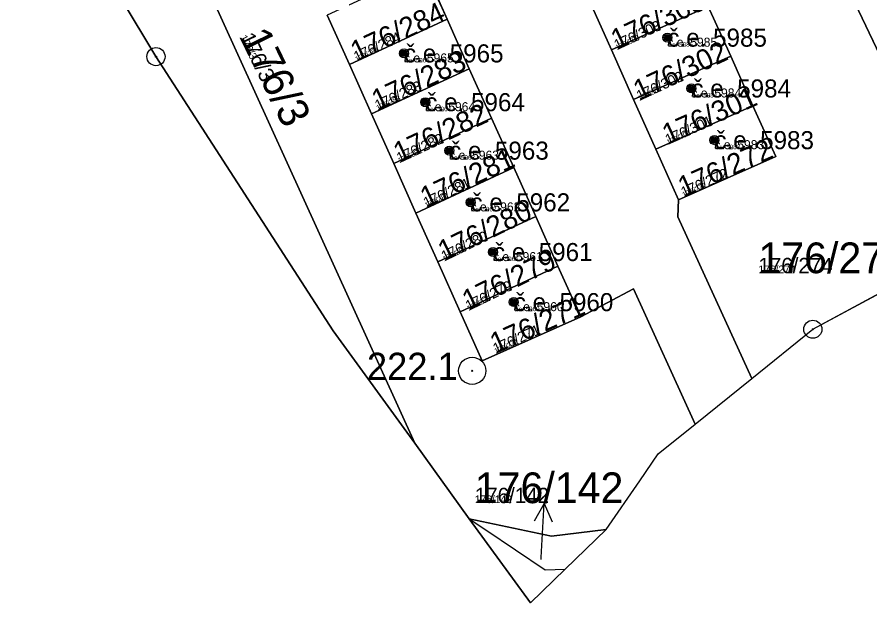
# Model space of a CAD drawing. Extents: x -759873 to -758487, y -975024 to -973516.
# Drawn here: x -759808.84 to -759761.69, y -975024.44 to -974992.03 of the extents above; entities that cross this region are included whole.
import ezdxf

# ---------------------------------------------------------------- set-up
doc = ezdxf.new("R2010")
doc.units = 0
for name, color, linetype in [('KAT_01_hranice KU', 7, 'Continuous'), ('KAT_02_hranice parcel', 7, 'Continuous'), ('KAT_03_1000_st čísla parcelní', 7, 'Continuous'), ('KAT_03_1000_čísla parcelní', 7, 'Continuous'), ('KAT_03_1000_čísla popisná', 7, 'Continuous'), ('KAT_03_250_st čísla parcelní', 7, 'Continuous'), ('KAT_03_250_čísla parcelní', 7, 'Continuous'), ('KAT_03_250_čísla popisná', 7, 'Continuous'), ('KAT_03_500_st čísla parcelní', 7, 'Continuous'), ('KAT_03_500_čísla parcelní', 7, 'Continuous'), ('KAT_03_500_čísla popisná', 7, 'Continuous'), ('KAT_04_vnitřní kresba', 7, 'Continuous'), ('KAT_07_1000_značky budov', 7, 'Continuous'), ('KAT_07_250_značky budov', 7, 'Continuous'), ('KAT_07_500_značky budov', 7, 'Continuous'), ('KAT_11_značky bodu BP', 7, 'Continuous'), ('KAT_12_pomocná šipka', 7, 'Continuous'), ('KAT_14_plocha_budovy', 7, 'Continuous'), ('KAT_14_plocha_pozemek', 7, 'Continuous')]:
    doc.layers.add(name, color=color, linetype=linetype)

msp = doc.modelspace()

# ---------------------------------------------------------------- linework, layer by layer
at = {"layer": 'KAT_01_hranice KU'}
msp.add_lwpolyline([(-759805, -974987.81), (-759801.16, -974994.22), (-759791.36, -975009.38), (-759786.86, -975015.6), (-759783.84, -975019.78), (-759780.46, -975024.44), (-759778.54, -975022.58), (-759776.27, -975020.38), (-759774.41, -975017.68), (-759773.4, -975016.2), (-759771.35, -975014.55), (-759768.22, -975012.02), (-759764.85, -975009.3), (-759756.15, -975004.6)], dxfattribs=at)
at = {"layer": 'KAT_02_hranice parcel'}
for p, q in [((-759776.67, -974961.64), (-759756.15, -975004.6)), ((-759786.29, -974989.41), (-759785.07, -974992.14)), ((-759775.98, -974993.84), (-759777.21, -974991.09)), ((-759770.63, -974991.44), (-759775.98, -974993.84)), ((-759770.63, -974991.44), (-759769.39, -974994.19)), ((-759790.47, -974994.66), (-759791.7, -974991.92)), ((-759785.07, -974992.14), (-759790.47, -974994.66)), ((-759785.07, -974992.14), (-759783.84, -974994.89)), ((-759774.76, -974996.59), (-759775.98, -974993.84)), ((-759791.36, -975009.38), (-759801.16, -974994.22)), ((-759769.39, -974994.19), (-759774.76, -974996.59)), ((-759769.39, -974994.19), (-759768.16, -974996.94)), ((-759789.25, -974997.39), (-759790.47, -974994.66)), ((-759783.84, -974994.89), (-759789.25, -974997.39)), ((-759783.84, -974994.89), (-759782.61, -974997.62)), ((-759773.53, -974999.34), (-759774.76, -974996.59)), ((-759768.16, -974996.94), (-759773.53, -974999.34)), ((-759788.02, -975000.13), (-759789.25, -974997.39)), ((-759782.61, -974997.62), (-759788.02, -975000.13)), ((-759782.61, -974997.62), (-759781.38, -975000.36)), ((-759773.53, -974999.34), (-759772.28, -975002.14)), ((-759786.79, -975002.87), (-759788.02, -975000.13)), ((-759781.38, -975000.36), (-759786.79, -975002.87)), ((-759781.38, -975000.36), (-759780.17, -975003.06)), ((-759785.58, -975005.57), (-759786.79, -975002.87)), ((-759780.17, -975003.06), (-759785.58, -975005.57)), ((-759780.17, -975003.06), (-759778.94, -975005.81)), ((-759764.85, -975009.3), (-759756.15, -975004.6)), ((-759784.34, -975008.33), (-759785.58, -975005.57)), ((-759778.94, -975005.81), (-759784.34, -975008.33)), ((-759777.68, -975008.62), (-759778.94, -975005.81)), ((-759786.86, -975015.6), (-759791.36, -975009.38)), ((-759768.22, -975012.02), (-759764.85, -975009.3)), ((-759771.35, -975014.55), (-759768.22, -975012.02)), ((-759783.84, -975019.78), (-759786.86, -975015.6)), ((-759776.27, -975020.38), (-759774.41, -975017.68)), ((-759780.46, -975024.44), (-759783.84, -975019.78))]:
    msp.add_line(p, q, dxfattribs=at)
for points in [[(-759801.16, -974994.22), (-759805, -974987.81), (-759808.84, -974973.45), (-759808.44, -974968.47)], [(-759786.86, -975015.6), (-759801.9, -974982.51), (-759808.44, -974968.47)], [(-759772.28, -975002.14), (-759766.9, -974999.74), (-759768.16, -974996.94)], [(-759768.22, -975012.02), (-759772.32, -975003.09), (-759772.28, -975002.14)], [(-759771.35, -975014.55), (-759774.76, -975007.06), (-759777.68, -975008.62)], [(-759777.68, -975008.62), (-759783.13, -975011.04), (-759784.34, -975008.33)], [(-759774.41, -975017.68), (-759773.4, -975016.2), (-759771.35, -975014.55)], [(-759783.84, -975019.78), (-759779.3, -975020.74), (-759776.27, -975020.38)], [(-759780.46, -975024.44), (-759778.54, -975022.58), (-759776.27, -975020.38)]]:
    msp.add_lwpolyline(points, dxfattribs=at)
at = {"layer": 'KAT_03_1000_čísla popisná'}
for centre in [(-759772.89, -974993.17), (-759787.45, -974994.04), (-759771.56, -974995.98), (-759786.27, -974996.74), (-759770.29, -974998.84), (-759784.95, -974999.42), (-759783.77, -975002.28), (-759782.53, -975005.03), (-759781.38, -975007.8)]:
    msp.add_circle(centre, 0.25, dxfattribs=at)
at = {"layer": 'KAT_03_250_čísla popisná'}
for centre in [(-759772.89, -974993.17), (-759787.45, -974994.04), (-759771.56, -974995.98), (-759786.27, -974996.74), (-759770.29, -974998.84), (-759784.95, -974999.42), (-759783.77, -975002.28), (-759782.53, -975005.03), (-759781.38, -975007.8)]:
    msp.add_circle(centre, 0.0625, dxfattribs=at)
at = {"layer": 'KAT_03_500_čísla popisná'}
for centre in [(-759772.89, -974993.17), (-759787.45, -974994.04), (-759771.56, -974995.98), (-759786.27, -974996.74), (-759770.29, -974998.84), (-759784.95, -974999.42), (-759783.77, -975002.28), (-759782.53, -975005.03), (-759781.38, -975007.8)]:
    msp.add_circle(centre, 0.125, dxfattribs=at)
at = {"layer": 'KAT_04_vnitřní kresba'}
for p, q in [((-759783.84, -975019.78), (-759782.93, -975020.4)), ((-759782.93, -975020.4), (-759779.64, -975022.61)), ((-759779.64, -975022.61), (-759778.54, -975022.58))]:
    msp.add_line(p, q, dxfattribs=at)
at = {"layer": 'KAT_07_1000_značky budov'}
for centre in [(-759772.897, -974993.169), (-759787.457, -974994.039), (-759771.567, -974995.979), (-759786.277, -974996.739), (-759770.297, -974998.839), (-759784.957, -974999.419), (-759783.777, -975002.279), (-759782.537, -975005.029), (-759781.387, -975007.799)]:
    msp.add_circle(centre, 0.175, dxfattribs=at)
at = {"layer": 'KAT_07_250_značky budov'}
for centre in [(-759772.892, -974993.17), (-759787.452, -974994.04), (-759771.562, -974995.98), (-759786.272, -974996.74), (-759770.292, -974998.84), (-759784.952, -974999.42), (-759783.772, -975002.28), (-759782.532, -975005.03), (-759781.382, -975007.8)]:
    msp.add_circle(centre, 0.0437, dxfattribs=at)
at = {"layer": 'KAT_07_500_značky budov'}
for centre in [(-759772.893, -974993.17), (-759787.453, -974994.04), (-759771.563, -974995.98), (-759786.273, -974996.74), (-759770.293, -974998.84), (-759784.953, -974999.42), (-759783.773, -975002.28), (-759782.533, -975005.03), (-759781.383, -975007.8)]:
    msp.add_circle(centre, 0.0875, dxfattribs=at)
at = {"layer": 'KAT_11_značky bodu BP'}
for centre, radius in [((-759801.16, -974994.22), 0.5), ((-759801.16, -974994.22), 0.0303), ((-759764.85, -975009.3), 0.5), ((-759764.85, -975009.3), 0.0303), ((-759783.68, -975011.6), 0.75), ((-759783.68, -975011.6), 0.03)]:
    msp.add_circle(centre, radius, dxfattribs=at)
at = {"layer": 'KAT_12_pomocná šipka'}
for p, q in [((-759779.703, -975018.933), (-759780.255, -975019.907)), ((-759779.86, -975021.93), (-759779.703, -975018.933)), ((-759779.703, -975018.933), (-759779.255, -975019.959)), ((-759779.87, -975022.04), (-759779.86, -975021.93))]:
    msp.add_line(p, q, dxfattribs=at)
at = {"layer": 'KAT_14_plocha_budovy'}
for points in [[(-759775.98, -974993.84), (-759770.63, -974991.44), (-759771.86, -974988.69), (-759777.21, -974991.09)], [(-759786.29, -974989.41), (-759791.7, -974991.92), (-759790.47, -974994.66), (-759785.07, -974992.14)], [(-759775.98, -974993.84), (-759774.76, -974996.59), (-759769.39, -974994.19), (-759770.63, -974991.44)], [(-759790.47, -974994.66), (-759789.25, -974997.39), (-759783.84, -974994.89), (-759785.07, -974992.14)], [(-759774.76, -974996.59), (-759773.53, -974999.34), (-759768.16, -974996.94), (-759769.39, -974994.19)], [(-759783.84, -974994.89), (-759789.25, -974997.39), (-759788.02, -975000.13), (-759782.61, -974997.62)], [(-759772.28, -975002.14), (-759766.9, -974999.74), (-759768.16, -974996.94), (-759773.53, -974999.34)], [(-759788.02, -975000.13), (-759786.79, -975002.87), (-759781.38, -975000.36), (-759782.61, -974997.62)], [(-759786.79, -975002.87), (-759785.58, -975005.57), (-759780.17, -975003.06), (-759781.38, -975000.36)], [(-759785.58, -975005.57), (-759784.34, -975008.33), (-759778.94, -975005.81), (-759780.17, -975003.06)], [(-759784.34, -975008.33), (-759783.13, -975011.04), (-759777.68, -975008.62), (-759778.94, -975005.81)]]:
    msp.add_lwpolyline(points, close=True, dxfattribs=at)
at = {"layer": 'KAT_14_plocha_pozemek'}
for points in [[(-759770.63, -974991.44), (-759769.39, -974994.19), (-759768.16, -974996.94), (-759766.9, -974999.74), (-759772.28, -975002.14), (-759772.32, -975003.09), (-759768.22, -975012.02), (-759764.85, -975009.3), (-759756.15, -975004.6), (-759776.67, -974961.64)], [(-759801.9, -974982.51), (-759786.86, -975015.6), (-759783.84, -975019.78), (-759779.3, -975020.74), (-759776.27, -975020.38), (-759774.41, -975017.68), (-759773.4, -975016.2), (-759771.35, -975014.55), (-759774.76, -975007.06), (-759777.68, -975008.62), (-759783.13, -975011.04), (-759784.34, -975008.33), (-759785.58, -975005.57), (-759786.79, -975002.87), (-759788.02, -975000.13), (-759789.25, -974997.39), (-759790.47, -974994.66), (-759791.7, -974991.92)], [(-759786.29, -974989.41), (-759785.07, -974992.14), (-759783.84, -974994.89), (-759782.61, -974997.62), (-759781.38, -975000.36), (-759780.17, -975003.06), (-759778.94, -975005.81), (-759777.68, -975008.62), (-759774.76, -975007.06), (-759771.35, -975014.55), (-759768.22, -975012.02), (-759772.32, -975003.09), (-759772.28, -975002.14), (-759773.53, -974999.34), (-759774.76, -974996.59), (-759775.98, -974993.84), (-759777.21, -974991.09)]]:
    msp.add_lwpolyline(points, dxfattribs=at)
for points in [[(-759753.64, -975003.86), (-759752.46, -975003.34), (-759756.88, -974995.21), (-759749.8, -974991.38), (-759760.85, -974979.26), (-759776.67, -974961.64), (-759756.15, -975004.6)], [(-759805, -974987.81), (-759801.16, -974994.22), (-759791.36, -975009.38), (-759786.86, -975015.6), (-759801.9, -974982.51), (-759808.44, -974968.47), (-759808.84, -974973.45)], [(-759777.21, -974991.09), (-759775.98, -974993.84), (-759770.63, -974991.44), (-759771.86, -974988.69)], [(-759791.7, -974991.92), (-759790.47, -974994.66), (-759785.07, -974992.14), (-759786.29, -974989.41)], [(-759775.98, -974993.84), (-759774.76, -974996.59), (-759769.39, -974994.19), (-759770.63, -974991.44)], [(-759790.47, -974994.66), (-759789.25, -974997.39), (-759783.84, -974994.89), (-759785.07, -974992.14)], [(-759774.76, -974996.59), (-759773.53, -974999.34), (-759768.16, -974996.94), (-759769.39, -974994.19)], [(-759789.25, -974997.39), (-759788.02, -975000.13), (-759782.61, -974997.62), (-759783.84, -974994.89)], [(-759766.9, -974999.74), (-759768.16, -974996.94), (-759773.53, -974999.34), (-759772.28, -975002.14)], [(-759788.02, -975000.13), (-759786.79, -975002.87), (-759781.38, -975000.36), (-759782.61, -974997.62)], [(-759786.79, -975002.87), (-759785.58, -975005.57), (-759780.17, -975003.06), (-759781.38, -975000.36)], [(-759785.58, -975005.57), (-759784.34, -975008.33), (-759778.94, -975005.81), (-759780.17, -975003.06)], [(-759777.68, -975008.62), (-759778.94, -975005.81), (-759784.34, -975008.33), (-759783.13, -975011.04)], [(-759780.46, -975024.44), (-759778.54, -975022.58), (-759776.27, -975020.38), (-759779.3, -975020.74), (-759783.84, -975019.78)]]:
    msp.add_lwpolyline(points, close=True, dxfattribs=at)

# ---------------------------------------------------------------- texts
at = {"layer": 'KAT_03_1000_st čísla parcelní'}
for s, rotation, p in [('176/303', 25, (-759775.679, -974993.866)), ('176/284', 25, (-759790.069, -974994.516)), ('176/302', 25, (-759774.439, -974996.676)), ('176/283', 25, (-759788.899, -974997.206)), ('176/301', 24, (-759772.858, -974999.1)), ('176/282', 25, (-759787.699, -975000.116)), ('176/272', 24, (-759771.988, -975002.01)), ('176/281', 25, (-759786.219, -975002.586)), ('176/280', 26, (-759785.22, -975005.552)), ('176/279', 26, (-759783.88, -975008.292)), ('176/271', 24, (-759782.378, -975010.66))]:
    msp.add_text(s, height=1.14, rotation=rotation, dxfattribs=at).set_placement(p)
at = {"layer": 'KAT_03_1000_čísla parcelní'}
msp.add_text('176/3', height=1.7, rotation=296, dxfattribs=at).set_placement((-759796.553, -974993.142))
for s, p in [('176/274', (-759767.86, -975006.2)), ('176/142', (-759783.54, -975018.919))]:
    msp.add_text(s, height=1.7, dxfattribs=at).set_placement(p)
at = {"layer": 'KAT_03_1000_čísla popisná'}
for s, p in [('č.e. 5985', (-759772.89, -974993.67)), ('č.e. 5965', (-759787.45, -974994.54)), ('č.e. 5984', (-759771.56, -974996.48)), ('č.e. 5964', (-759786.27, -974997.24)), ('č.e. 5983', (-759770.29, -974999.34)), ('č.e. 5963', (-759784.95, -974999.92)), ('č.e. 5962', (-759783.77, -975002.78)), ('č.e. 5961', (-759782.53, -975005.53)), ('č.e. 5960', (-759781.38, -975008.3))]:
    msp.add_text(s, height=1, dxfattribs=at).set_placement(p)
at = {"layer": 'KAT_03_250_st čísla parcelní'}
for s, rotation, p in [('176/303', 25, (-759775.679, -974993.866)), ('176/284', 25, (-759790.069, -974994.516)), ('176/302', 25, (-759774.439, -974996.676)), ('176/283', 25, (-759788.899, -974997.206)), ('176/301', 24, (-759772.858, -974999.1)), ('176/282', 25, (-759787.699, -975000.116)), ('176/272', 24, (-759771.988, -975002.01)), ('176/281', 25, (-759786.219, -975002.586)), ('176/280', 26, (-759785.22, -975005.552)), ('176/279', 26, (-759783.88, -975008.292)), ('176/271', 24, (-759782.378, -975010.66))]:
    msp.add_text(s, height=0.285, rotation=rotation, dxfattribs=at).set_placement(p)
at = {"layer": 'KAT_03_250_čísla parcelní'}
msp.add_text('176/3', height=0.425, rotation=296, dxfattribs=at).set_placement((-759796.553, -974993.142))
for s, p in [('176/274', (-759767.86, -975006.2)), ('176/142', (-759783.54, -975018.919))]:
    msp.add_text(s, height=0.425, dxfattribs=at).set_placement(p)
at = {"layer": 'KAT_03_250_čísla popisná'}
for s, p in [('č.e. 5985', (-759772.89, -974993.67)), ('č.e. 5965', (-759787.45, -974994.54)), ('č.e. 5984', (-759771.56, -974996.48)), ('č.e. 5964', (-759786.27, -974997.24)), ('č.e. 5983', (-759770.29, -974999.34)), ('č.e. 5963', (-759784.95, -974999.92)), ('č.e. 5962', (-759783.77, -975002.78)), ('č.e. 5961', (-759782.53, -975005.53)), ('č.e. 5960', (-759781.38, -975008.3))]:
    msp.add_text(s, height=0.25, dxfattribs=at).set_placement(p)
at = {"layer": 'KAT_03_500_st čísla parcelní'}
for s, rotation, p in [('176/303', 25, (-759775.679, -974993.866)), ('176/284', 25, (-759790.069, -974994.516)), ('176/302', 25, (-759774.439, -974996.676)), ('176/283', 25, (-759788.899, -974997.206)), ('176/301', 24, (-759772.858, -974999.1)), ('176/282', 25, (-759787.699, -975000.116)), ('176/272', 24, (-759771.988, -975002.01)), ('176/281', 25, (-759786.219, -975002.586)), ('176/280', 26, (-759785.22, -975005.552)), ('176/279', 26, (-759783.88, -975008.292)), ('176/271', 24, (-759782.378, -975010.66))]:
    msp.add_text(s, height=0.57, rotation=rotation, dxfattribs=at).set_placement(p)
at = {"layer": 'KAT_03_500_čísla parcelní'}
msp.add_text('176/3', height=0.85, rotation=296, dxfattribs=at).set_placement((-759796.553, -974993.142))
for s, p in [('176/274', (-759767.86, -975006.2)), ('176/142', (-759783.54, -975018.919))]:
    msp.add_text(s, height=0.85, dxfattribs=at).set_placement(p)
at = {"layer": 'KAT_03_500_čísla popisná'}
for s, p in [('č.e. 5985', (-759772.89, -974993.67)), ('č.e. 5965', (-759787.45, -974994.54)), ('č.e. 5984', (-759771.56, -974996.48)), ('č.e. 5964', (-759786.27, -974997.24)), ('č.e. 5983', (-759770.29, -974999.34)), ('č.e. 5963', (-759784.95, -974999.92)), ('č.e. 5962', (-759783.77, -975002.78)), ('č.e. 5961', (-759782.53, -975005.53)), ('č.e. 5960', (-759781.38, -975008.3))]:
    msp.add_text(s, height=0.5, dxfattribs=at).set_placement(p)
at = {"layer": 'KAT_11_značky bodu BP'}
msp.add_text('222.1', height=1.5, dxfattribs=at).set_placement((-759789.5, -975012.1))

doc.saveas('drawing.dxf')
